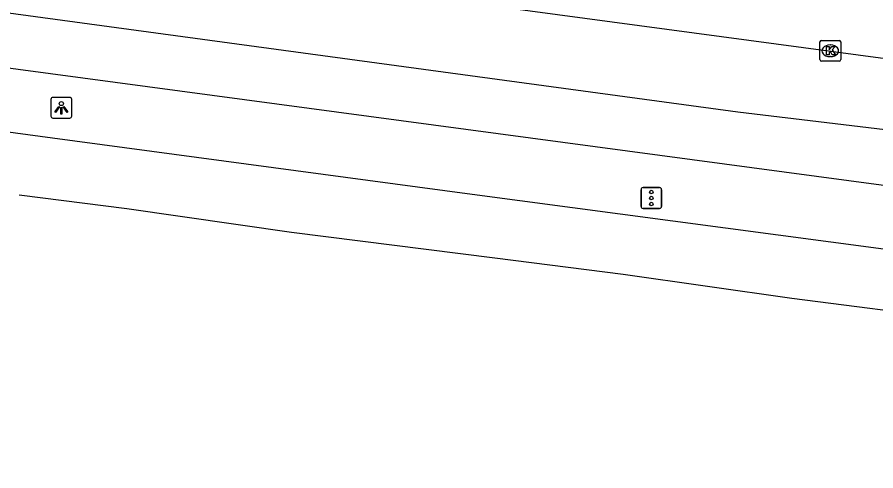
# Model space of a CAD drawing. Extents: x 161402 to 161933, y 381650 to 382313.
# Drawn here: x 161719.23 to 161760.54, y 381652.04 to 381673.85 of the extents above; entities that cross this region are included whole.
import ezdxf

# ---------------------------------------------------------------- set-up
doc = ezdxf.new("R2010")
doc.units = 0
for name, color, linetype in [('IMGEO_Kolk', 7, 'Continuous'), ('IMGEO_Lichtpunt', 7, 'Continuous'), ('IMGEO_Rijbaan_regionaal_gesloten', 7, 'Continuous'), ('IMGEO_Verkeersregelinstallatiepaal', 7, 'Continuous')]:
    doc.layers.add(name, color=color, linetype=linetype)

msp = doc.modelspace()

# ---------------------------------------------------------------- linework, layer by layer
at = {"layer": 'IMGEO_Kolk'}
for p, q in [((161757.925, 381672.732), (161758.777, 381672.732)), ((161757.85, 381671.806), (161757.85, 381672.658)), ((161758.338, 381672.512), (161758.363, 381672.512)), ((161758.851, 381672.658), (161758.851, 381671.806)), ((161758.361, 381671.952), (161758.336, 381671.952)), ((161758.777, 381671.732), (161757.925, 381671.732))]:
    msp.add_line(p, q, dxfattribs=at)
for points in [[(161757.925, 381672.732), (161758.777, 381672.732)], [(161757.85, 381671.806), (161757.85, 381672.658)], [(161758.171, 381672.432), (161758.294, 381672.432), (161758.294, 381672.281), (161758.424, 381672.432), (161758.588, 381672.432), (161758.442, 381672.281), (161758.595, 381672.032), (161758.443, 381672.032), (161758.358, 381672.196), (161758.294, 381672.129), (161758.294, 381672.032), (161758.171, 381672.032), (161758.171, 381672.432)], [(161758.851, 381672.658), (161758.851, 381671.806)], [(161758.777, 381671.732), (161757.925, 381671.732)]]:
    msp.add_lwpolyline(points, dxfattribs=at)
for centre, start, end in [((161757.927, 381672.656), 91.552, 178.448), ((161757.927, 381672.656), 91.552, 178.448), ((161758.775, 381672.656), 1.552, 88.448), ((161758.775, 381672.656), 1.552, 88.448), ((161757.927, 381671.808), 181.552, 268.448), ((161757.927, 381671.808), 181.552, 268.448), ((161758.775, 381671.808), 271.552, 358.448), ((161758.775, 381671.808), 271.552, 358.448)]:
    msp.add_arc(centre, 0.0765, start, end, dxfattribs=at)
for centre, major_axis, ratio, start_param, end_param in [((161758.337, 381672.232), (-0.387, 0.002), 0.722429, 4.712389, 7.853982), ((161758.362, 381672.232), (-0.39, 0.002), 0.717154, 1.570796, 4.712389)]:
    msp.add_ellipse(centre, major_axis=major_axis, ratio=ratio, start_param=start_param, end_param=end_param, dxfattribs=at)
at = {"layer": 'IMGEO_Lichtpunt'}
for p, q in [((161720.858, 381669.897), (161720.858, 381669.09)), ((161720.858, 381669.897), (161720.858, 381669.09)), ((161721.76, 381669.992), (161720.952, 381669.992)), ((161721.76, 381669.992), (161720.952, 381669.992)), ((161721.854, 381669.09), (161721.854, 381669.897)), ((161721.854, 381669.09), (161721.854, 381669.897)), ((161720.952, 381668.996), (161721.76, 381668.996)), ((161720.952, 381668.996), (161721.76, 381668.996))]:
    msp.add_line(p, q, dxfattribs=at)
for points in [[(161721.232, 381669.561), (161721.271, 381669.533), (161721.083, 381669.271), (161721.045, 381669.298), (161721.232, 381669.561)], [(161721.334, 381669.513), (161721.381, 381669.513), (161721.381, 381669.191), (161721.334, 381669.191), (161721.334, 381669.513)], [(161721.444, 381669.533), (161721.482, 381669.56), (161721.669, 381669.298), (161721.63, 381669.27), (161721.444, 381669.533)]]:
    msp.add_lwpolyline(points, dxfattribs=at)
msp.add_circle((161721.357, 381669.695), 0.0994, dxfattribs=at)
for centre, start, end in [((161720.952, 381669.897), 90, 180), ((161720.952, 381669.897), 90, 180), ((161721.76, 381669.897), 0, 90), ((161721.76, 381669.897), 0, 90), ((161720.952, 381669.09), 180, 270), ((161720.952, 381669.09), 180, 270), ((161721.76, 381669.09), 270, 0), ((161721.76, 381669.09), 270, 360)]:
    msp.add_arc(centre, 0.0946, start, end, dxfattribs=at)
at = {"layer": 'IMGEO_Rijbaan_regionaal_gesloten'}
for points in [[(161819.974, 381662.23), (161804.206, 381663.251), (161753.907, 381669.29), (161619.672, 381687.503), (161592.199, 381691.43), (161549.132, 381696.713), (161533.162, 381699.103), (161500.28, 381704.009), (161413.962, 381714.993)], [(161413.616, 381712.377), (161582.68, 381689.648), (161619.348, 381684.737), (161785.447, 381662.49), (161799.427, 381660.835), (161819.493, 381658.805)], [(161620.052, 381690.763), (161776.791, 381669.741), (161786.397, 381668.675), (161794.737, 381667.864), (161799.835, 381667.417)], [(161819.138, 381654.969), (161795.664, 381658.089), (161740.885, 381665.362), (161720.938, 381668.037), (161705.271, 381670.154), (161699.286, 381670.671), (161695.278, 381670.852), (161692.275, 381670.938)], [(161719.327, 381665.313), (161724.51, 381664.66), (161732.422, 381663.512), (161742.206, 381662.28), (161748.389, 381661.501), (161756.507, 381660.349), (161764.5, 381659.312), (161772.493, 381658.276), (161780.473, 381657.14), (161788.353, 381656.091), (161796.557, 381654.999), (161804.444, 381653.949), (161811.707, 381652.982), (161818.756, 381652.044)]]:
    msp.add_lwpolyline(points, dxfattribs=at)
at = {"layer": 'IMGEO_Verkeersregelinstallatiepaal'}
for p, q in [((161749.245, 381664.755), (161749.245, 381665.555)), ((161749.245, 381665.555), (161749.245, 381664.755)), ((161749.345, 381665.655), (161750.135, 381665.655)), ((161750.135, 381665.655), (161749.345, 381665.655)), ((161750.235, 381665.555), (161750.235, 381664.755)), ((161750.235, 381664.755), (161750.235, 381665.555)), ((161750.135, 381664.655), (161749.345, 381664.655)), ((161749.345, 381664.655), (161750.135, 381664.655))]:
    msp.add_line(p, q, dxfattribs=at)
for centre in [(161749.74, 381665.445), (161749.74, 381665.155), (161749.74, 381664.865)]:
    msp.add_circle(centre, 0.085, dxfattribs=at)
for centre, start, end in [((161749.345, 381665.555), 90, 180), ((161749.345, 381665.555), 90, 180), ((161750.135, 381665.555), 0, 90), ((161750.135, 381665.555), 360, 90), ((161749.345, 381664.755), 180, 270), ((161749.345, 381664.755), 180, 270), ((161750.135, 381664.755), 270, 0), ((161750.135, 381664.755), 270, 0)]:
    msp.add_arc(centre, 0.1, start, end, dxfattribs=at)

doc.saveas('drawing.dxf')
